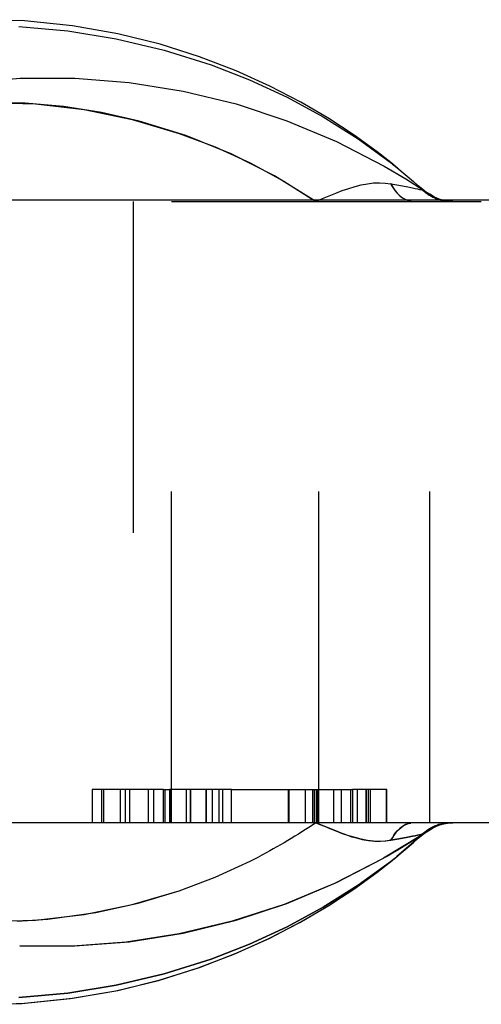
# Model space of a CAD drawing. Header units: inches. Extents: x 3 to 289, y 4 to 291.
# Tile 561 of 634: x 184.174 to 184.314, y 138.884 to 139.181. Entities that reach past the tile are written whole.
import ezdxf

# ---------------------------------------------------------------- set-up
doc = ezdxf.new("R2010")
doc.units = ezdxf.units.IN
doc.header["$LTSCALE"] = 0.5
doc.header["$MEASUREMENT"] = 0
doc.linetypes.add('HIDDEN', pattern=[0.22499999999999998, 0.15, -0.075])
doc.layers.add('DBU', color=7, linetype='Continuous')

msp = doc.modelspace()

# ---------------------------------------------------------------- linework, layer by layer
at = {"layer": 'DBU', "color": 6, "linetype": 'Continuous'}
for p, q in [((184.1757902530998, 139.1810641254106), (184.1605761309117, 139.1814390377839)), ((184.1902530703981, 139.1795912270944), (184.1757902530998, 139.1810641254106)), ((184.2038986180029, 139.1771937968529), (184.1902530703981, 139.1795912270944)), ((184.2166900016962, 139.1740338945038), (184.2038986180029, 139.1771937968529)), ((184.2286088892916, 139.170260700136), (184.2166900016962, 139.1740338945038)), ((184.239649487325, 139.1660103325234), (184.2286088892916, 139.170260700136)), ((184.2498183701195, 139.1614081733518), (184.239649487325, 139.1660103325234)), ((184.1580290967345, 139.1624177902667), (184.1744458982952, 139.1637683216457)), ((184.1744458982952, 139.1637683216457), (184.1909182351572, 139.1637986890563)), ((184.1909182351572, 139.1637986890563), (184.2073386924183, 139.1625091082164)), ((184.2073386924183, 139.1625091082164), (184.2236018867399, 139.1599079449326)), ((184.2236018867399, 139.1599079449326), (184.2396044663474, 139.156011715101)), ((184.2591315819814, 139.1565665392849), (184.2498183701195, 139.1614081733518)), ((184.2676113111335, 139.151585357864), (184.2591315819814, 139.1565665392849)), ((184.2396044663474, 139.156011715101), (184.2549695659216, 139.1509483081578)), ((184.2549695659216, 139.1509483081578), (184.2698914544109, 139.1446904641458)), ((184.2752847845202, 139.1465548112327), (184.2676113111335, 139.151585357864)), ((184.2698914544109, 139.1446904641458), (184.284277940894, 139.1372767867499)), ((184.2821831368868, 139.1415567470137), (184.2752847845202, 139.1465548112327)), ((184.2862867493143, 139.1383452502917), (184.2821831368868, 139.1415567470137)), ((184.284277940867, 139.1372767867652), (184.2908070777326, 139.1334193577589)), ((184.2883402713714, 139.1366653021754), (184.2862867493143, 139.1383452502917)), ((184.288156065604, 139.1368156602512), (184.2931231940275, 139.1325916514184)), ((184.2908070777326, 139.1334193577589), (184.2948007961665, 139.1308956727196)), ((184.2948007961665, 139.1308956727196), (184.2964742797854, 139.1297994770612)), ((184.2964742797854, 139.1297994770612), (184.2980387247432, 139.1287534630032)), ((184.2994449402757, 139.1279323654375), (184.2988677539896, 139.1282398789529)), ((184.3001852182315, 139.1275919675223), (184.2994449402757, 139.1279323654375)), ((184.3009457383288, 139.1273008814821), (184.3001852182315, 139.1275919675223)), ((184.3015596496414, 139.1271062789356), (184.3009457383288, 139.1273008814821)), ((184.2980387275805, 138.9369785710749), (184.2964742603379, 138.9359325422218)), ((184.2980387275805, 138.9369785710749), (184.2989216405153, 138.9375226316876)), ((184.2989216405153, 138.9375226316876), (184.298922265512, 138.9375229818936)), ((184.298922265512, 138.9375229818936), (184.2998483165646, 138.9379925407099)), ((184.2998483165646, 138.9379925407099), (184.300809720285, 138.9383832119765)), ((184.300809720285, 138.9383832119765), (184.301801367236, 138.9386930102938)), ((184.301801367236, 138.9386930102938), (184.3025944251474, 138.9388773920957)), ((184.3025944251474, 138.9388773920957), (184.3033982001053, 138.9390095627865)), ((184.3033982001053, 138.9390095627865), (184.3040474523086, 138.9390776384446)), ((184.2948007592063, 138.934836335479), (184.2841487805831, 138.9283821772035)), ((184.2946080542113, 138.9344762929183), (184.2881144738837, 138.9288821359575)), ((184.2964742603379, 138.9359325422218), (184.2948007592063, 138.934836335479)), ((184.2840216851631, 138.9283103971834), (184.2693576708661, 138.9207935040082)), ((184.2841487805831, 138.9283821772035), (184.2840216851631, 138.9283103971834)), ((184.2862761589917, 138.9273784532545), (184.2870415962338, 138.9279986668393)), ((184.2870415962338, 138.9279986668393), (184.2882966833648, 138.9290307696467)), ((184.2820987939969, 138.9241114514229), (184.2862761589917, 138.9273784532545)), ((184.2751541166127, 138.9190876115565), (184.2820987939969, 138.9241114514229)), ((184.2693576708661, 138.9207935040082), (184.2541420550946, 138.9144764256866)), ((184.2674288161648, 138.9140343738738), (184.2751541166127, 138.9190876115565)), ((184.2541420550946, 138.9144764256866), (184.2384722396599, 138.9093995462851)), ((184.258891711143, 138.9090340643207), (184.2674288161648, 138.9140343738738)), ((184.2384722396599, 138.9093995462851), (184.2224476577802, 138.9055950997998)), ((184.2495155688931, 138.9041775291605), (184.258891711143, 138.9090340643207)), ((184.2224476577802, 138.9055950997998), (184.2064620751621, 138.9031204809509)), ((184.2392784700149, 138.899567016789), (184.2495155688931, 138.9041775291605)), ((184.1903301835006, 138.9019116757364), (184.1743004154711, 138.9019698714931)), ((184.2064620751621, 138.9031204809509), (184.1903301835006, 138.9019116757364)), ((184.2281635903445, 138.8953165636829), (184.2392784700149, 138.899567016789)), ((184.216162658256, 138.8915511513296), (184.2281635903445, 138.8953165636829)), ((184.2032811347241, 138.8884092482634), (184.216162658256, 138.8915511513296)), ((184.1749848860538, 138.8846175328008), (184.1895411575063, 138.8860430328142)), ((184.1895411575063, 138.8860430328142), (184.2032811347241, 138.8884092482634)), ((184.1679948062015, 138.8843248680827), (184.1749848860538, 138.8846175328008))]:
    msp.add_line(p, q, dxfattribs=at)
at = {"layer": 'DBU', "color": 30, "linetype": 'Continuous'}
for p, q in [((184.1757902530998, 139.1810641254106), (184.1605761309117, 139.1814390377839)), ((184.1902530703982, 139.1795912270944), (184.1757902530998, 139.1810641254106)), ((184.2038986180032, 139.1771937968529), (184.1902530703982, 139.1795912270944)), ((184.2166900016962, 139.1740338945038), (184.2038986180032, 139.1771937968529)), ((184.2286088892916, 139.1702607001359), (184.2166900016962, 139.1740338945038)), ((184.239649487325, 139.1660103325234), (184.2286088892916, 139.1702607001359)), ((184.2498183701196, 139.1614081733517), (184.239649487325, 139.1660103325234)), ((184.1580290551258, 139.1624177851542), (184.1744458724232, 139.1637683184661)), ((184.1744458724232, 139.1637683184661), (184.1909182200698, 139.1637986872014)), ((184.1909182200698, 139.1637986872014), (184.2073386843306, 139.1625091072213)), ((184.2073386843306, 139.1625091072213), (184.2236018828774, 139.1599079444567)), ((184.2236018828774, 139.1599079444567), (184.2396044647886, 139.1560117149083)), ((184.2591315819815, 139.1565665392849), (184.2498183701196, 139.1614081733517)), ((184.2676113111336, 139.151585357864), (184.2591315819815, 139.1565665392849)), ((184.2396044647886, 139.1560117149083), (184.254969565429, 139.1509483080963)), ((184.254969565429, 139.1509483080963), (184.2698914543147, 139.1446904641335)), ((184.2752847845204, 139.1465548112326), (184.2676113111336, 139.151585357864)), ((184.2698914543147, 139.1446904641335), (184.2842779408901, 139.1372767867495)), ((184.2821831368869, 139.1415567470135), (184.2752847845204, 139.1465548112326)), ((184.2868992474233, 139.1378494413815), (184.2821831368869, 139.1415567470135)), ((184.284277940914, 139.1372767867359), (184.2908070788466, 139.1334193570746)), ((184.2883402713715, 139.1366653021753), (184.2868992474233, 139.1378494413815)), ((184.2881560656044, 139.1368156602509), (184.2931205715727, 139.1325939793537)), ((184.2908070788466, 139.1334193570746), (184.2948007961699, 139.1308956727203)), ((184.2948007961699, 139.1308956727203), (184.2964742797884, 139.1297994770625)), ((184.2964742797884, 139.1297994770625), (184.2980387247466, 139.1287534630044)), ((183.9745884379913, 139.1271160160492), (184.8060470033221, 139.1271160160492)), ((184.298867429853, 139.1282399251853), (184.2980387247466, 139.1287534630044)), ((184.2989638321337, 139.1281858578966), (184.298867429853, 139.1282399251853)), ((184.2999378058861, 139.1276993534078), (184.2989638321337, 139.1281858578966)), ((184.3009486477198, 139.127299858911), (184.2999378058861, 139.1276993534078)), ((184.3015592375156, 139.1271063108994), (184.3009486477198, 139.127299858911)), ((184.8060470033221, 138.9391160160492), (183.9745884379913, 138.9391160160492)), ((184.2964742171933, 138.9359325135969), (184.2980387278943, 138.9369785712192)), ((184.2980387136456, 138.9369785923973), (184.2989216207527, 138.9375226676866)), ((184.2989216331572, 138.9375226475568), (184.2998474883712, 138.9379919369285)), ((184.2998474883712, 138.9379919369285), (184.3008089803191, 138.9383829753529)), ((184.3008089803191, 138.9383829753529), (184.3017968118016, 138.9386918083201)), ((184.3017968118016, 138.9386918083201), (184.3028581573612, 138.9389266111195)), ((184.3028581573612, 138.9389266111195), (184.3039377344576, 138.9390686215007)), ((184.3039377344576, 138.9390686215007), (184.3041183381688, 138.9390831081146)), ((184.3041183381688, 138.9390831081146), (184.3050223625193, 138.9391160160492)), ((184.2948007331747, 138.9348363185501), (184.2964742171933, 138.9359325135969)), ((184.2881562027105, 138.9289161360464), (184.2931209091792, 138.9331382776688)), ((184.2698914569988, 138.9210415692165), (184.2841485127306, 138.9283820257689)), ((184.2862862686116, 138.9273859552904), (184.2883403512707, 138.929066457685)), ((184.2821826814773, 138.9241744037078), (184.2862862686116, 138.9273859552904)), ((184.2752839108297, 138.9191762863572), (184.2821826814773, 138.9241744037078)), ((184.2549695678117, 138.9147837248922), (184.2698914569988, 138.9210415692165)), ((184.2676104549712, 138.9141463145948), (184.2752839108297, 138.9191762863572)), ((184.2396044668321, 138.909720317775), (184.2549695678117, 138.9147837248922)), ((184.25913131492, 138.9091657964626), (184.2676104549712, 138.9141463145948)), ((184.2236018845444, 138.905824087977), (184.2396044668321, 138.909720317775)), ((184.2498193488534, 138.9043244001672), (184.25913131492, 138.9091657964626)), ((184.2073386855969, 138.9032229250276), (184.2236018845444, 138.905824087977)), ((184.2396526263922, 138.8997229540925), (184.2498193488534, 138.9043244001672)), ((184.1743001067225, 138.9019698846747), (184.1744458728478, 138.9019637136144)), ((184.1744458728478, 138.9019637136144), (184.1909182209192, 138.9019333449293)), ((184.1909182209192, 138.9019333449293), (184.2073386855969, 138.9032229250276)), ((184.22861424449, 138.8954739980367), (184.2396526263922, 138.8997229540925)), ((184.2166955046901, 138.891700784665), (184.22861424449, 138.8954739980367)), ((184.2039011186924, 138.8885398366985), (184.2166955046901, 138.891700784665)), ((184.175789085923, 138.8846677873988), (184.1902521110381, 138.8861412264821)), ((184.1902521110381, 138.8861412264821), (184.2039011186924, 138.8885398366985)), ((184.1679950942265, 138.884325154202), (184.175789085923, 138.8846677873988))]:
    msp.add_line(p, q, dxfattribs=at)
at = {"layer": 'DBU', "color": 4, "linetype": 'Continuous'}
for p, q in [((184.1739955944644, 139.1793717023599), (184.1887865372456, 139.1780578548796)), ((184.1739955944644, 139.1793717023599), (184.1887865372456, 139.1780578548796)), ((184.1887865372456, 139.1780578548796), (184.2034510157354, 139.1756720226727)), ((184.1887865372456, 139.1780578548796), (184.2034510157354, 139.1756720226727)), ((184.2034510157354, 139.1756720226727), (184.2179184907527, 139.1722359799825)), ((184.2034510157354, 139.1756720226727), (184.2179184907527, 139.1722359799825)), ((184.2179184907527, 139.1722359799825), (184.2321190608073, 139.1677674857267)), ((184.2179184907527, 139.1722359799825), (184.2321190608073, 139.1677674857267)), ((184.2321190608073, 139.1677674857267), (184.2436946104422, 139.1632640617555)), ((184.2321190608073, 139.1677674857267), (184.2436946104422, 139.1632640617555)), ((184.2436946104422, 139.1632640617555), (184.2549853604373, 139.1580562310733)), ((184.2436946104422, 139.1632640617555), (184.2549853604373, 139.1580562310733)), ((184.2549853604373, 139.1580562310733), (184.2659366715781, 139.1521389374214)), ((184.2549853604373, 139.1580562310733), (184.2659366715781, 139.1521389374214)), ((184.2659366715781, 139.1521389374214), (184.2764811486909, 139.1454994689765)), ((184.2659366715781, 139.1521389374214), (184.2764811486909, 139.1454994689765)), ((184.2764811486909, 139.1454994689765), (184.2865338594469, 139.1381202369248)), ((184.2764811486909, 139.1454994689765), (184.2865338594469, 139.1381202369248)), ((184.2865338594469, 139.1381202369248), (184.2868424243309, 139.137874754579)), ((184.2865338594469, 139.1381202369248), (184.2868424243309, 139.137874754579)), ((184.2868424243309, 139.137874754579), (184.288156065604, 139.1368156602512)), ((184.2868424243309, 139.137874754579), (184.2881560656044, 139.1368156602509)), ((184.2764803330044, 138.9202315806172), (184.2862133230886, 138.9273576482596)), ((184.2862133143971, 138.9273576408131), (184.2764803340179, 138.9202315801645)), ((184.2659359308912, 138.9135928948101), (184.2764803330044, 138.9202315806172)), ((184.2764803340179, 138.9202315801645), (184.2659359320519, 138.9135928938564)), ((184.2549855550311, 138.9076763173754), (184.2659359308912, 138.9135928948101)), ((184.2659359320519, 138.9135928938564), (184.2549855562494, 138.907676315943)), ((184.2436965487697, 138.9024686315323), (184.2549855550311, 138.9076763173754)), ((184.2549855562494, 138.907676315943), (184.2436965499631, 138.9024686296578)), ((184.2321236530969, 138.8979666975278), (184.2436965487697, 138.9024686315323)), ((184.2436965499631, 138.9024686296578), (184.23212365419, 138.8979666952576)), ((184.2179242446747, 138.8934988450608), (184.2321236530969, 138.8979666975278)), ((184.23212365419, 138.8979666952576), (184.2179242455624, 138.8934988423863)), ((184.2034537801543, 138.8900617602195), (184.2179242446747, 138.8934988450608)), ((184.2179242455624, 138.8934988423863), (184.2034537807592, 138.8900617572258)), ((184.1887856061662, 138.8876746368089), (184.2034537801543, 138.8900617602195)), ((184.2034537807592, 138.8900617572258), (184.1887856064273, 138.8876746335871)), ((184.1739944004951, 138.8863601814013), (184.1887856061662, 138.8876746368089)), ((184.1887856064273, 138.8876746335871), (184.1739944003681, 138.8863601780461))]:
    msp.add_line(p, q, dxfattribs=at)
at = {"layer": 'DBU', "color": 254, "linetype": 'HIDDEN'}
for p, q in [((184.1759230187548, 139.156229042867), (184.1642962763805, 139.1564586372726)), ((184.1642963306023, 139.1564586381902), (184.1790890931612, 139.1560270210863)), ((184.1875094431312, 139.1551994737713), (184.1759230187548, 139.156229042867)), ((184.1790890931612, 139.1560270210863), (184.1937925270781, 139.154306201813)), ((184.19899885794, 139.1533853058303), (184.1875094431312, 139.1551994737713)), ((184.1937925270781, 139.154306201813), (184.2082884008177, 139.1513300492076)), ((184.2103358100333, 139.150804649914), (184.19899885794, 139.1533853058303)), ((184.2082884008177, 139.1513300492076), (184.222465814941, 139.1471394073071)), ((184.224458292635, 139.1464444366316), (184.2103358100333, 139.150804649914)), ((184.222465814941, 139.1471394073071), (184.2333089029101, 139.1430253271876)), ((184.2381345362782, 139.1409239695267), (184.224458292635, 139.1464444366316)), ((184.2333089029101, 139.1430253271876), (184.2438320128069, 139.1382148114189)), ((184.2512487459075, 139.1342954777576), (184.2381345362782, 139.1409239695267)), ((184.2438320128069, 139.1382148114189), (184.2539743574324, 139.1327359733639)), ((184.2636749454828, 139.1266160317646), (184.2512487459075, 139.1342954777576)), ((184.2539743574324, 139.1327359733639), (184.2636749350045, 139.1266160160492)), ((184.2696968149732, 139.1290894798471), (184.2716609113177, 139.1298474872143)), ((184.2696968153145, 139.1290894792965), (184.2716609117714, 139.1298474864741)), ((184.2716609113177, 139.1298474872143), (184.2735994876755, 139.1305315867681)), ((184.2716609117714, 139.1298474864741), (184.2735994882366, 139.1305315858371)), ((184.2735994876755, 139.1305315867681), (184.2755107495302, 139.1311216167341)), ((184.2735994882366, 139.1305315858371), (184.2755107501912, 139.131121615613)), ((184.2755107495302, 139.1311216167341), (184.2773932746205, 139.1316002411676)), ((184.2755107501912, 139.131121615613), (184.2773932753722, 139.1316002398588)), ((184.2773932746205, 139.1316002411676), (184.27924601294, 139.1319529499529)), ((184.2773932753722, 139.1316002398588), (184.2792460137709, 139.1319529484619)), ((184.27924601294, 139.1319529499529), (184.2810682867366, 139.132168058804)), ((184.2792460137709, 139.1319529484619), (184.2810682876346, 139.132168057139)), ((184.2810682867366, 139.132168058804), (184.2828597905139, 139.132236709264)), ((184.2810682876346, 139.132168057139), (184.2828597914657, 139.1322367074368)), ((184.2828597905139, 139.132236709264), (184.2846205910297, 139.1321528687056)), ((184.2828597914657, 139.1322367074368), (184.2846205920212, 139.1321528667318)), ((184.2846205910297, 139.1321528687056), (184.2863511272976, 139.131913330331)), ((184.2846205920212, 139.1321528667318), (184.2863511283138, 139.1319133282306)), ((184.2863511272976, 139.131913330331), (184.2867671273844, 139.1311225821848)), ((184.2863511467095, 139.1319133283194), (184.2881386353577, 139.1315860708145)), ((184.2863511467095, 139.1319133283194), (184.2881386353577, 139.1315860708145)), ((184.286758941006, 139.1311368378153), (184.2871869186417, 139.130439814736)), ((184.2867671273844, 139.1311225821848), (184.2872250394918, 139.1303826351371)), ((184.2871869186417, 139.130439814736), (184.2876603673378, 139.1297772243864)), ((184.2872250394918, 139.1303826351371), (184.2877219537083, 139.1296981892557)), ((184.2876603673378, 139.1297772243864), (184.2881672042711, 139.1291693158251)), ((184.2877219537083, 139.1296981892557), (184.2882547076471, 139.1290735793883)), ((184.2881386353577, 139.1315860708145), (184.2898327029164, 139.1312715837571)), ((184.2881386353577, 139.1315860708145), (184.2898327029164, 139.1312715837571)), ((184.2898327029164, 139.1312715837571), (184.2914063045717, 139.1309741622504)), ((184.2898327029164, 139.1312715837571), (184.2914063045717, 139.1309741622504)), ((184.2914063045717, 139.1309741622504), (184.2928230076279, 139.1306995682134)), ((184.2914063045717, 139.1309741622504), (184.2928230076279, 139.1306995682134)), ((184.2928230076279, 139.1306995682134), (184.2936590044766, 139.1305325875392)), ((184.2928230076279, 139.1306995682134), (184.2936590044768, 139.1305325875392)), ((184.2931205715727, 139.1325939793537), (184.294607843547, 139.1312559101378)), ((184.2931231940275, 139.1325916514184), (184.2946078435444, 139.1312559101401)), ((184.2936590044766, 139.1305325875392), (184.2943917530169, 139.1303811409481)), ((184.2936590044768, 139.1305325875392), (184.2943917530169, 139.1303811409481)), ((184.2943917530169, 139.1303811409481), (184.2950063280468, 139.1302476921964)), ((184.2943917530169, 139.1303811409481), (184.2950063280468, 139.1302476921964)), ((184.296493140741, 139.1297869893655), (184.2945842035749, 139.1312775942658)), ((184.2964931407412, 139.1297869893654), (184.2945842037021, 139.1312775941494)), ((184.2950063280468, 139.1302476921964), (184.2953804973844, 139.1301609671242)), ((184.2950063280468, 139.1302476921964), (184.2953804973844, 139.1301609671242)), ((184.2953804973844, 139.1301609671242), (184.2956730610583, 139.1300869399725)), ((184.2953804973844, 139.1301609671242), (184.2956730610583, 139.1300869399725)), ((184.2956730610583, 139.1300869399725), (184.2958775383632, 139.1300267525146)), ((184.2956730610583, 139.1300869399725), (184.2958775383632, 139.1300267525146)), ((184.2958775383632, 139.1300267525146), (184.2959875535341, 139.1299815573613)), ((184.2958775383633, 139.1300267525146), (184.2959875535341, 139.1299815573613)), ((184.2959875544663, 139.1299815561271), (184.2965730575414, 139.1294677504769)), ((184.2636749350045, 139.1266160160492), (184.2657011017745, 139.1274465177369)), ((184.2636749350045, 139.1266160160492), (184.2657011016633, 139.1274465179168)), ((184.2657011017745, 139.1274465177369), (184.2677093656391, 139.1282805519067)), ((184.2657011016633, 139.1274465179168), (184.2677093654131, 139.1282805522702)), ((184.2677093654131, 139.1282805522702), (184.2696968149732, 139.1290894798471)), ((184.2677093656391, 139.1282805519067), (184.2696968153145, 139.1290894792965)), ((184.2881672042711, 139.1291693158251), (184.2887044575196, 139.128619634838)), ((184.2882547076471, 139.1290735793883), (184.2888199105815, 139.1285127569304)), ((184.2887044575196, 139.128619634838), (184.289268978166, 139.1281313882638)), ((184.2888199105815, 139.1285127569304), (184.2894139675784, 139.1280192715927)), ((184.289268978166, 139.1281313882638), (184.2898574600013, 139.1277074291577)), ((184.2894139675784, 139.1280192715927), (184.2900331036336, 139.1275962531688)), ((184.2898574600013, 139.1277074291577), (184.2905283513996, 139.1273182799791)), ((184.2900331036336, 139.1275962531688), (184.290673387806, 139.1272463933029)), ((184.2905283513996, 139.1273182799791), (184.2912193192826, 139.1270126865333)), ((184.290673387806, 139.1272463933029), (184.2913307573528, 139.1269719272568)), ((184.2912193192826, 139.1270126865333), (184.2919254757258, 139.1267928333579)), ((184.2913307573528, 139.1269719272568), (184.2920010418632, 139.1267746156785)), ((184.2919254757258, 139.1267928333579), (184.2919620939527, 139.1267838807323)), ((184.2919620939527, 139.1267838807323), (184.2923397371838, 139.126705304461)), ((184.2920010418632, 139.1267746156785), (184.2923397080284, 139.1267053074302)), ((184.2981208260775, 138.9391160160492), (184.2981208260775, 139.1271160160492)), ((184.301524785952, 139.1269801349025), (184.3021855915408, 139.1268358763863)), ((184.3019400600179, 139.127002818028), (184.3015592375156, 139.1271063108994)), ((184.3019409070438, 139.1270026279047), (184.3015596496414, 139.1271062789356)), ((184.3029558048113, 139.1267886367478), (184.3019400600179, 139.127002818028)), ((184.3029561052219, 139.1267883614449), (184.3019409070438, 139.1270026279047)), ((184.3039870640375, 139.1266591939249), (184.3029558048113, 139.1267886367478)), ((184.30398598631, 139.1266592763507), (184.3029561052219, 139.1267883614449)), ((184.0334037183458, 139.1266160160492), (184.2085494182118, 139.1266160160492)), ((184.0334037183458, 139.1266160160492), (184.220126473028, 139.1266160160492)), ((184.2085494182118, 139.1266160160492), (184.2085494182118, 138.9391160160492)), ((184.220126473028, 138.9391160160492), (184.220126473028, 139.1266160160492)), ((184.220126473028, 139.1266160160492), (184.3136206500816, 139.1266160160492)), ((184.2645349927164, 138.9391160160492), (184.2645349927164, 139.1266160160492)), ((184.2645349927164, 139.1266160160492), (184.3136206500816, 139.1266160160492)), ((184.2981208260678, 138.9391160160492), (184.2981208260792, 139.1266160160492)), ((184.2981208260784, 138.9391160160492), (184.2981208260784, 139.1266160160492)), ((184.3050223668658, 139.1266160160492), (184.30398598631, 139.1266592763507)), ((184.305022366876, 139.1266160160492), (184.3039870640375, 139.1266591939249)), ((184.1962209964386, 138.9491160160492), (184.1962209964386, 138.9391160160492)), ((184.1990899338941, 138.9491160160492), (184.1962209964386, 138.9491160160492)), ((184.2046675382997, 138.9491160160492), (184.1990899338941, 138.9491160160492)), ((184.1990899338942, 138.9391160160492), (184.1990899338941, 138.9491160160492)), ((184.1996020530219, 138.9491160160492), (184.1996020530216, 138.9391160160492)), ((184.2046675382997, 138.9491160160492), (184.2046675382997, 138.9391160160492)), ((184.2075050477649, 138.9491160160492), (184.2046675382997, 138.9491160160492)), ((184.2062640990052, 138.9391160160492), (184.2062416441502, 138.9491160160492)), ((184.2131142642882, 138.9491160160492), (184.2075050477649, 138.9491160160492)), ((184.2075050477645, 138.9391160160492), (184.2075050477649, 138.9491160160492)), ((184.2131142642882, 138.9491160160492), (184.2131142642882, 138.9391160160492)), ((184.217739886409, 138.9491160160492), (184.2131142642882, 138.9491160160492)), ((184.2147386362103, 138.9391160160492), (184.2147386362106, 138.9491160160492)), ((184.2177398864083, 138.9391160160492), (184.217739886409, 138.9491160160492)), ((184.217739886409, 138.9491160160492), (184.2194899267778, 138.9491160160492)), ((184.2180824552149, 138.9491160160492), (184.2180824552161, 138.9391160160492)), ((184.2194899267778, 138.9491160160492), (184.2194899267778, 138.9391160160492)), ((184.2196662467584, 138.9491160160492), (184.2194899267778, 138.9491160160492)), ((184.2246673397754, 138.9491160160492), (184.2196662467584, 138.9491160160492)), ((184.2196662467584, 138.9391160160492), (184.2196662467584, 138.9491160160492)), ((184.2345518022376, 138.9491160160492), (184.2246673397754, 138.9491160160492)), ((184.2246673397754, 138.9391160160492), (184.2246673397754, 138.9491160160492)), ((184.2257406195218, 138.9491160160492), (184.2257406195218, 138.9391160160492)), ((184.2258465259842, 138.9491160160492), (184.2258465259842, 138.9391160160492)), ((184.2305344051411, 138.9391160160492), (184.2305344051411, 138.9491160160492)), ((184.230706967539, 138.9391160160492), (184.230706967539, 138.9491160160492)), ((184.2323738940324, 138.9491160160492), (184.2323738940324, 138.9391160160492)), ((184.2382121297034, 138.9491160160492), (184.2345518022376, 138.9491160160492)), ((184.2345518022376, 138.9391160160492), (184.2345518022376, 138.9491160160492)), ((184.2356224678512, 138.9391160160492), (184.2356224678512, 138.9491160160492)), ((184.2382121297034, 138.9391160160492), (184.2382121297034, 138.9491160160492)), ((184.2382121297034, 138.9491160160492), (184.2639919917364, 138.9491160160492)), ((184.2553020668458, 138.9491160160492), (184.255302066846, 138.9391160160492)), ((184.255639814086, 138.9391160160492), (184.255639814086, 138.9491160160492)), ((184.2604486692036, 138.9491160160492), (184.2604486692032, 138.9391160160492)), ((184.262709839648, 138.9491160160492), (184.2627098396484, 138.9391160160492)), ((184.2632427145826, 138.9391160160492), (184.2632427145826, 138.9491160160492)), ((184.2638730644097, 138.9391160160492), (184.2638730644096, 138.9491160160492)), ((184.2639919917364, 138.9491160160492), (184.2741811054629, 138.9491160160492)), ((184.2639919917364, 138.9491160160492), (184.2639919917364, 138.9391160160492)), ((184.2642107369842, 138.9391160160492), (184.2642107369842, 138.9491160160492)), ((184.2690298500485, 138.9491160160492), (184.2690298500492, 138.9391160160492)), ((184.2712909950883, 138.9491160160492), (184.2712909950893, 138.9391160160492)), ((184.2741811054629, 138.9491160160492), (184.2747558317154, 138.9491160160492)), ((184.2741811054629, 138.9491160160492), (184.2741811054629, 138.9391160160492)), ((184.2747558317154, 138.9491160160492), (184.2747558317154, 138.9391160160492)), ((184.279622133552, 138.9491160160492), (184.2747558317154, 138.9491160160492)), ((184.2761395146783, 138.9491160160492), (184.2761395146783, 138.9391160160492)), ((184.2788434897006, 138.9491160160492), (184.2788434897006, 138.9391160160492)), ((184.2789068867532, 138.9391160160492), (184.2789068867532, 138.9491160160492)), ((184.2796221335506, 138.9391160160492), (184.279622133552, 138.9491160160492)), ((184.2851500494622, 138.9491160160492), (184.279622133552, 138.9491160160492)), ((184.280207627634, 138.9391160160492), (184.280207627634, 138.9491160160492)), ((184.2850224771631, 138.9391160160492), (184.2850224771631, 138.9491160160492)), ((184.2851500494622, 138.9391160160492), (184.2851500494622, 138.9491160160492)), ((184.2636748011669, 138.9391160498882), (184.2648584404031, 138.938627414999)), ((184.2657009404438, 138.938285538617), (184.2636748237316, 138.9391160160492)), ((184.2648584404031, 138.938627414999), (184.2662605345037, 138.9380414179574)), ((184.2677091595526, 138.9374515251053), (184.2657009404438, 138.938285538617)), ((184.2662605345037, 138.9380414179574), (184.2678746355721, 138.9373712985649)), ((184.2696965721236, 138.9366426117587), (184.2677091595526, 138.9374515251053)), ((184.2678746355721, 138.9373712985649), (184.2696911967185, 138.936635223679)), ((184.2696911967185, 138.936635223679), (184.2716388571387, 138.9358881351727)), ((184.2716606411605, 138.9358846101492), (184.2696965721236, 138.9366426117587)), ((184.2877219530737, 138.9360338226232), (184.2882547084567, 138.9366584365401)), ((184.2883786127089, 138.9367897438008), (184.2878090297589, 138.936143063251)), ((184.2882547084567, 138.9366584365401), (184.2888199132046, 138.9372192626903)), ((184.2889834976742, 138.9373643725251), (184.2883786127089, 138.9367897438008)), ((184.2888199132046, 138.9372192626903), (184.2894139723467, 138.9377127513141)), ((184.289560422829, 138.9378208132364), (184.2889834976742, 138.9373643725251)), ((184.2894139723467, 138.9377127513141), (184.2900331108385, 138.9381357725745)), ((184.2901596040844, 138.9382116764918), (184.289560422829, 138.9378208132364)), ((184.2900331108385, 138.9381357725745), (184.2906733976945, 138.9384856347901)), ((184.2907775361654, 138.9385346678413), (184.2901596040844, 138.9382116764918)), ((184.2906733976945, 138.9384856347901), (184.2913307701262, 138.9387601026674)), ((184.2914106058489, 138.9387878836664), (184.2907775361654, 138.9385346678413)), ((184.2913307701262, 138.9387601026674), (184.2920010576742, 138.9389574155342)), ((184.2920274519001, 138.9389635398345), (184.2914106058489, 138.9387878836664)), ((184.2920010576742, 138.9389574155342), (184.2923397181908, 138.939026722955)), ((184.30218559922, 138.9388961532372), (184.3014077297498, 138.9387223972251)), ((184.2716388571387, 138.9358881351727), (184.2732501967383, 138.9353176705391)), ((184.2735992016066, 138.9352005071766), (184.2716606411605, 138.9358846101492)), ((184.2732501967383, 138.9353176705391), (184.274537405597, 138.9348992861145)), ((184.275510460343, 138.9346104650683), (184.2735992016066, 138.9352005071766)), ((184.274537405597, 138.9348992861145), (184.2755124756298, 138.9346103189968)), ((184.2773929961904, 138.9341318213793), (184.275510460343, 138.9346104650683)), ((184.2755124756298, 138.9346103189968), (184.2776278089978, 138.9340875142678)), ((184.2792457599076, 138.9337790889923), (184.2773929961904, 138.9341318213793)), ((184.2776278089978, 138.9340875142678), (184.279609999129, 138.9337382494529)), ((184.2810680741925, 138.9335639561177), (184.2792457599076, 138.9337790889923)), ((184.279609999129, 138.9337382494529), (184.2814654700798, 138.9335505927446)), ((184.2828596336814, 138.9334952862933), (184.2810680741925, 138.9335639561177)), ((184.2846205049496, 138.9335791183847), (184.2828596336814, 138.9334952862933)), ((184.2832018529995, 138.9335110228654), (184.2848274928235, 138.9336052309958)), ((184.2847973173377, 138.933596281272), (184.2846205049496, 138.9335791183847)), ((184.2863511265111, 138.9338186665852), (184.2847973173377, 138.933596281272)), ((184.2848274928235, 138.9336052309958), (184.2863510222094, 138.9338187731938)), ((184.2867916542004, 138.934652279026), (184.2863510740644, 138.9338187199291)), ((184.2863511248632, 138.9338186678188), (184.2867671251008, 138.9346094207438)), ((184.2863511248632, 138.9338186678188), (184.2881388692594, 138.9341459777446)), ((184.2881388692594, 138.9341459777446), (184.2863511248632, 138.9338186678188)), ((184.2867671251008, 138.9346094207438), (184.2872250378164, 138.9353493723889)), ((184.2872787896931, 138.9354288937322), (184.2867916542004, 138.934652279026)), ((184.2872250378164, 138.9353493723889), (184.2877219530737, 138.9360338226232)), ((184.2878090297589, 138.936143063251), (184.2872787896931, 138.9354288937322)), ((184.2881388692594, 138.9341459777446), (184.2898331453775, 138.9344605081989)), ((184.2898331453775, 138.9344605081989), (184.2881388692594, 138.9341459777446)), ((184.2898331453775, 138.9344605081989), (184.2914068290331, 138.9347579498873)), ((184.2914068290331, 138.9347579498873), (184.2898331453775, 138.9344605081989)), ((184.2914068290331, 138.9347579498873), (184.2928234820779, 138.9350325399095)), ((184.2928234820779, 138.9350325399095), (184.2914068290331, 138.9347579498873)), ((184.2928234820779, 138.9350325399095), (184.2936593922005, 138.9351995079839)), ((184.2936593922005, 138.9351995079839), (184.2928234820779, 138.9350325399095)), ((184.2931209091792, 138.9331382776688), (184.2946080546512, 138.9344762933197)), ((184.2936593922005, 138.9351995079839), (184.294392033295, 138.9353509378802)), ((184.294392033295, 138.9353509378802), (184.2936593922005, 138.9351995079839)), ((184.294392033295, 138.9353509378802), (184.2950065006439, 138.93548436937)), ((184.2950065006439, 138.93548436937), (184.294392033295, 138.9353509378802)), ((184.294584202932, 138.9344544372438), (184.296493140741, 138.9359450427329)), ((184.2945842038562, 138.9344544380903), (184.2964931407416, 138.9359450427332)), ((184.2950065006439, 138.93548436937), (184.2953806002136, 138.9355710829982)), ((184.2953806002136, 138.9355710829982), (184.2950065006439, 138.93548436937)), ((184.2953806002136, 138.9355710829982), (184.2956731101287, 138.935645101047)), ((184.2956731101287, 138.935645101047), (184.2953806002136, 138.9355710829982)), ((184.2956731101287, 138.935645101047), (184.2958775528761, 138.9357052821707)), ((184.2958775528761, 138.9357052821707), (184.2956731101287, 138.935645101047)), ((184.2959875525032, 138.9357504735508), (184.2958775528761, 138.9357052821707)), ((184.2958775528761, 138.9357052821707), (184.2959875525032, 138.9357504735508)), ((184.2965657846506, 138.9362582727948), (184.2959875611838, 138.9357504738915)), ((184.2814654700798, 138.9335505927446), (184.2832018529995, 138.9335110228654)), ((184.2438316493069, 138.9275169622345), (184.2464258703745, 138.9288357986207)), ((184.2438321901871, 138.9275172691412), (184.2464263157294, 138.928836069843)), ((184.2333117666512, 138.922707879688), (184.2438321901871, 138.9275172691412)), ((184.2333119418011, 138.9227079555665), (184.2438316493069, 138.9275169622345)), ((184.2224696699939, 138.9185939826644), (184.2333117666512, 138.922707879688)), ((184.2224711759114, 138.9185946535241), (184.2333119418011, 138.9227079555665)), ((184.2082910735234, 138.9144028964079), (184.2224696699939, 138.9185939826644)), ((184.2100139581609, 138.9148436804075), (184.2224711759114, 138.9185946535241)), ((184.1937921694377, 138.9114261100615), (184.2082910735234, 138.9144028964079)), ((184.197296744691, 138.9120282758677), (184.2100139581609, 138.9148436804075)), ((184.1735765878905, 138.9093917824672), (184.1828417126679, 138.9100219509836)), ((184.1790876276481, 138.9097049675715), (184.1937921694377, 138.9114261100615)), ((184.1828417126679, 138.9100219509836), (184.197296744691, 138.9120282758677)), ((184.1642963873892, 138.9092733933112), (184.1790876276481, 138.9097049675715))]:
    msp.add_line(p, q, dxfattribs=at)
at = {"layer": 'DBU', "color": 254, "linetype": 'HIDDEN', "extrusion": (0, 0, -1)}
for centre, radius, start, end in [((-184.2980441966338, 139.1375606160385), 0.01298545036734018, 330.3506599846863, 334.2211096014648), ((-184.305390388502, 139.1433592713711), 0.01635165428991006, 296.7178662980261, 305.1023458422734), ((-184.3045192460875, 139.1391109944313), 0.01249497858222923, 269.9999133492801, 280.765178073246), ((-184.1681679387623, 139.0797533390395), 0.1700011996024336, 235.8195518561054, 242.5911104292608), ((-184.1681984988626, 139.0797033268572), 0.1699426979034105, 235.8186027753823, 242.592319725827), ((-184.2933909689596, 138.9330279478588), 0.00609019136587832, 77.06253857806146, 80.06007338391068), ((-184.3055441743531, 138.9221160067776), 0.01665015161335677, 54.97277991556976, 63.20667958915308)]:
    msp.add_arc(centre, radius, start, end, dxfattribs=at)
at = {"layer": 'DBU', "color": 254, "linetype": 'HIDDEN'}
for centre, radius, start, end in [((184.3053228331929, 139.1432464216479), 0.01622048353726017, 234.8636584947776, 243.3160634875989), ((184.3045197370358, 139.1391140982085), 0.01249808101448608, 230.5182386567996, 253.8997524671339), ((184.3045197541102, 139.1391134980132), 0.01249753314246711, 253.898914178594, 256.134426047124), ((184.3045198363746, 138.9266178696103), 0.01249817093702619, 104.4186144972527, 129.5251741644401), ((184.304519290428, 138.9266209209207), 0.01249509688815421, 90.00013262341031, 100.7652672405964)]:
    msp.add_arc(centre, radius, start, end, dxfattribs=at)
at = {"layer": 'DBU', "color": 6, "linetype": 'Continuous'}
for centre, radius, start, end in [((184.3050186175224, 139.1390945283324), 0.01247623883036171, 235.9818921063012, 240.4616350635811), ((184.3050248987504, 138.9266495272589), 0.01246648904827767, 90.01165649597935, 94.49694337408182)]:
    msp.add_arc(centre, radius, start, end, dxfattribs=at)
at = {"layer": 'DBU', "color": 30, "linetype": 'Continuous', "extrusion": (0, 0, -1)}
msp.add_arc((-184.1829535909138, 139.1074124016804), 0.2056508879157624, 237.0525912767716, 240.5231796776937, dxfattribs=at)
at = {"layer": 'DBU', "color": 4, "linetype": 'Continuous'}
msp.add_arc((184.1867919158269, 139.053291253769), 0.1604490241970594, 308.29019827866, 309.1604158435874, dxfattribs=at)
at = {"layer": 'DBU', "color": 4, "linetype": 'Continuous', "extrusion": (0, 0, -1)}
msp.add_arc((-184.1868051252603, 139.0532745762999), 0.160427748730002, 230.8202569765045, 231.7098096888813, dxfattribs=at)

doc.saveas('drawing.dxf')
